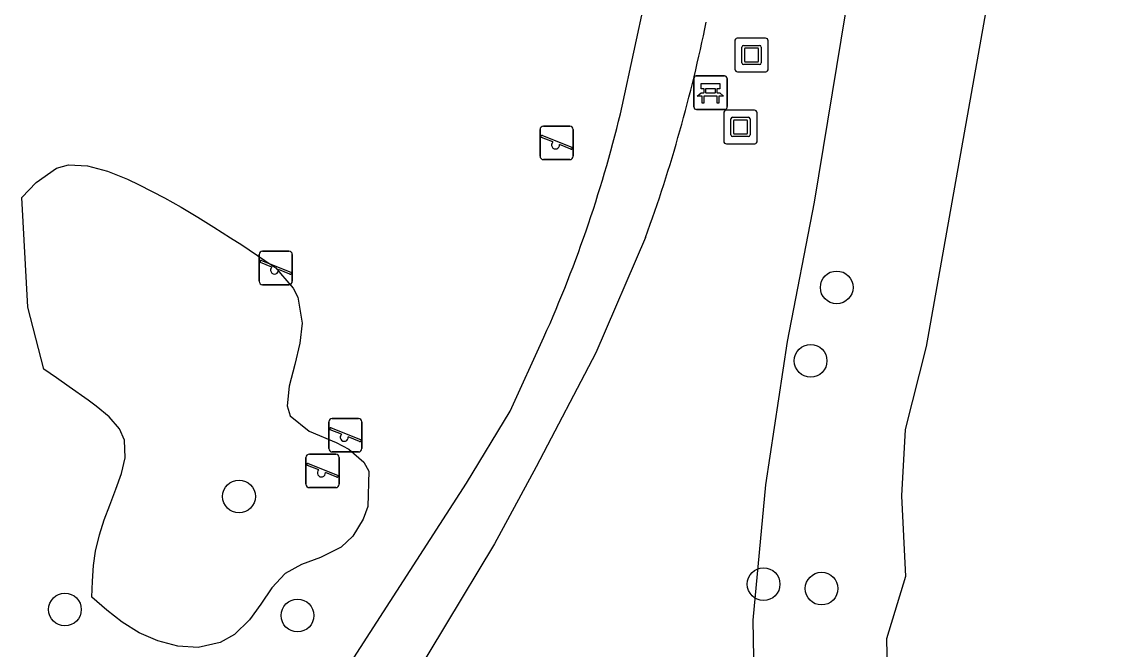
# Model space of a CAD drawing. Extents: x 160203 to 161526, y 379529 to 381797.
# Drawn here: x 161219.3 to 161252.18, y 381486.62 to 381505.38 of the extents above; entities that cross this region are included whole.
import ezdxf

# ---------------------------------------------------------------- set-up
doc = ezdxf.new("R2010")
doc.units = 0
for name, color, linetype in [('IMGEO_Bank', 7, 'Continuous'), ('IMGEO_Boom', 7, 'Continuous'), ('IMGEO_Groenvoorziening', 7, 'Continuous'), ('IMGEO_Kunstobject', 7, 'Continuous'), ('IMGEO_Speelvoorziening', 7, 'Continuous'), ('IMGEO_Terreindeel_zand', 7, 'Continuous'), ('IMGEO_Voetpad_halfverhard', 7, 'Continuous'), ('IMGEO_Waterloop', 7, 'Continuous')]:
    doc.layers.add(name, color=color, linetype=linetype)

msp = doc.modelspace()

# ---------------------------------------------------------------- linework, layer by layer
at = {"layer": 'IMGEO_Bank'}
for p, q in [((161239.457, 381503.77), (161240.298, 381503.77)), ((161240.298, 381503.77), (161239.457, 381503.77)), ((161239.382, 381502.845), (161239.382, 381503.686)), ((161239.382, 381503.686), (161239.382, 381502.845)), ((161240.023, 381503.388), (161239.741, 381503.388)), ((161240.382, 381503.695), (161240.382, 381502.854)), ((161240.382, 381502.854), (161240.382, 381503.695)), ((161240.079, 381503.168), (161239.686, 381503.168)), ((161239.691, 381503.276), (161239.691, 381503.382)), ((161239.735, 381503.382), (161239.735, 381503.276)), ((161239.741, 381503.27), (161240.023, 381503.27)), ((161240.029, 381503.276), (161240.029, 381503.382)), ((161240.073, 381503.382), (161240.073, 381503.276)), ((161240.307, 381502.77), (161239.466, 381502.77)), ((161239.466, 381502.77), (161240.307, 381502.77))]:
    msp.add_line(p, q, dxfattribs=at)
for points in [[(161239.685, 381503.388), (161239.599, 381503.388), (161239.599, 381503.549), (161240.162, 381503.549), (161240.162, 381503.388), (161240.079, 381503.388)], [(161239.629, 381503.168), (161239.487, 381503.168), (161239.599, 381503.27), (161239.685, 381503.27)], [(161239.679, 381503.161), (161239.679, 381502.954), (161239.636, 381502.954), (161239.636, 381503.161)], [(161240.079, 381503.27), (161240.162, 381503.27), (161240.274, 381503.168), (161240.135, 381503.168)], [(161240.129, 381503.161), (161240.129, 381502.954), (161240.085, 381502.954), (161240.085, 381503.161)]]:
    msp.add_lwpolyline(points, dxfattribs=at)
for centre, radius, start, end in [((161239.46, 381503.692), 0.0779, 92.4484, 184.2845), ((161239.46, 381503.692), 0.0779, 92.4484, 184.2845), ((161240.304, 381503.692), 0.0779, 2.4484, 94.2845), ((161240.304, 381503.692), 0.0779, 2.4484, 94.2845), ((161239.684, 381503.381), 0.00671, 2.8957, 87.1043), ((161239.741, 381503.381), 0.00671, 92.8957, 177.1043), ((161240.023, 381503.381), 0.00671, 2.8957, 87.1043), ((161240.08, 381503.381), 0.00671, 92.8957, 177.1043), ((161239.629, 381503.161), 0.00671, 2.8957, 87.1043), ((161239.686, 381503.161), 0.00671, 92.8957, 177.1043), ((161239.684, 381503.277), 0.00671, 272.8957, 357.1043), ((161239.741, 381503.277), 0.00671, 182.8957, 267.1043), ((161240.023, 381503.277), 0.00671, 272.8957, 357.1043), ((161240.08, 381503.277), 0.00671, 182.8957, 267.1043), ((161240.078, 381503.161), 0.00671, 2.8957, 87.1043), ((161240.135, 381503.161), 0.00671, 92.8957, 177.1043), ((161239.46, 381502.848), 0.0779, 182.4484, 274.2845), ((161239.46, 381502.848), 0.0779, 182.4484, 274.2845), ((161240.304, 381502.848), 0.0779, 272.4484, 4.2845), ((161240.304, 381502.848), 0.0779, 272.4484, 4.2845)]:
    msp.add_arc(centre, radius, start, end, dxfattribs=at)
at = {"layer": 'IMGEO_Boom'}
for centre in [(161243.655, 381497.455), (161242.876, 381495.262), (161225.789, 381491.21), (161241.47, 381488.592), (161243.203, 381488.458), (161220.586, 381487.832), (161227.539, 381487.652)]:
    msp.add_circle(centre, 0.489, dxfattribs=at)
at = {"layer": 'IMGEO_Groenvoorziening'}
msp.add_lwpolyline([(161251.542, 381449.834), (161250.332, 381452.25), (161248.694, 381454.902), (161246.993, 381458.38), (161244.393, 381465.694), (161243.49, 381468.776), (161242.716, 381472.152), (161241.669, 381477.972), (161241.479, 381480.337), (161241.215, 381484.157), (161241.154, 381487.512), (161241.535, 381491.561), (161242.183, 381495.839), (161242.989, 381500), (161246.33, 381520.277), (161246.842, 381523.523), (161247.568, 381527.981)], dxfattribs=at)
at = {"layer": 'IMGEO_Kunstobject'}
for p, q in [((161240.609, 381504.813), (161240.609, 381503.972)), ((161240.609, 381504.813), (161240.609, 381503.972)), ((161241.525, 381504.897), (161240.684, 381504.897)), ((161241.525, 381504.897), (161240.684, 381504.897)), ((161241.609, 381503.981), (161241.609, 381504.822)), ((161241.609, 381503.981), (161241.609, 381504.822)), ((161240.823, 381504.161), (161240.823, 381504.635)), ((161240.873, 381504.685), (161241.347, 381504.685)), ((161240.903, 381504.585), (161240.903, 381504.211)), ((161241.297, 381504.605), (161240.923, 381504.605)), ((161241.317, 381504.211), (161241.317, 381504.585)), ((161241.397, 381504.635), (161241.397, 381504.161)), ((161241.347, 381504.111), (161240.873, 381504.111)), ((161240.923, 381504.191), (161241.297, 381504.191)), ((161240.693, 381503.897), (161241.534, 381503.897)), ((161240.693, 381503.897), (161241.534, 381503.897)), ((161241.194, 381502.747), (161240.353, 381502.747)), ((161241.194, 381502.747), (161240.353, 381502.747)), ((161240.278, 381502.663), (161240.278, 381501.822)), ((161240.278, 381502.663), (161240.278, 381501.822)), ((161240.492, 381502.011), (161240.492, 381502.485)), ((161240.542, 381502.535), (161241.016, 381502.535)), ((161240.572, 381502.435), (161240.572, 381502.061)), ((161240.966, 381502.455), (161240.592, 381502.455)), ((161240.986, 381502.061), (161240.986, 381502.435)), ((161241.066, 381502.485), (161241.066, 381502.011)), ((161241.278, 381501.831), (161241.278, 381502.672)), ((161241.278, 381501.831), (161241.278, 381502.672)), ((161240.362, 381501.747), (161241.203, 381501.747)), ((161240.362, 381501.747), (161241.203, 381501.747)), ((161241.016, 381501.961), (161240.542, 381501.961)), ((161240.592, 381502.041), (161240.966, 381502.041))]:
    msp.add_line(p, q, dxfattribs=at)
for centre, radius, start, end in [((161240.687, 381504.819), 0.0779, 92.4484, 184.2845), ((161240.687, 381504.819), 0.0779, 92.4484, 184.2845), ((161241.531, 381504.819), 0.0779, 2.4484, 94.2845), ((161241.531, 381504.819), 0.0779, 2.4484, 94.2845), ((161240.873, 381504.635), 0.05, 90, 180), ((161240.923, 381504.585), 0.02, 90, 180), ((161241.297, 381504.585), 0.02, 360, 90), ((161241.347, 381504.635), 0.05, 360, 90), ((161240.873, 381504.161), 0.05, 180, 270), ((161240.923, 381504.211), 0.02, 180, 270), ((161241.297, 381504.211), 0.02, 270, 0), ((161241.347, 381504.161), 0.05, 270, 0), ((161240.687, 381503.975), 0.0779, 182.4484, 274.2845), ((161240.687, 381503.975), 0.0779, 182.4484, 274.2845), ((161241.531, 381503.975), 0.0779, 272.4484, 4.2845), ((161241.531, 381503.975), 0.0779, 272.4484, 4.2845), ((161240.356, 381502.669), 0.0779, 92.4484, 184.2845), ((161240.356, 381502.669), 0.0779, 92.4484, 184.2845), ((161241.2, 381502.669), 0.0779, 2.4484, 94.2845), ((161241.2, 381502.669), 0.0779, 2.4484, 94.2845), ((161240.542, 381502.485), 0.05, 90, 180), ((161240.592, 381502.435), 0.02, 90, 180), ((161240.966, 381502.435), 0.02, 360, 90), ((161241.016, 381502.485), 0.05, 360, 90), ((161240.356, 381501.825), 0.0779, 182.4484, 274.2845), ((161240.356, 381501.825), 0.0779, 182.4484, 274.2845), ((161240.542, 381502.011), 0.05, 180, 270), ((161240.592, 381502.061), 0.02, 180, 270), ((161240.966, 381502.061), 0.02, 270, 0), ((161241.016, 381502.011), 0.05, 270, 0), ((161241.2, 381501.825), 0.0779, 272.4484, 4.2845), ((161241.2, 381501.825), 0.0779, 272.4484, 4.2845)]:
    msp.add_arc(centre, radius, start, end, dxfattribs=at)
at = {"layer": 'IMGEO_Speelvoorziening'}
for p, q in [((161234.788, 381501.371), (161234.788, 381502.171)), ((161234.788, 381502.171), (161234.788, 381501.371)), ((161234.888, 381502.271), (161235.678, 381502.271)), ((161235.678, 381502.271), (161234.888, 381502.271)), ((161235.778, 381502.171), (161235.778, 381501.371)), ((161235.778, 381501.371), (161235.778, 381502.171)), ((161235.171, 381501.799), (161234.832, 381501.936)), ((161234.857, 381501.996), (161235.733, 381501.643)), ((161235.709, 381501.583), (161235.369, 381501.72)), ((161235.678, 381501.271), (161234.888, 381501.271)), ((161234.888, 381501.271), (161235.678, 381501.271)), ((161226.491, 381498.536), (161227.281, 381498.536)), ((161227.281, 381498.536), (161226.491, 381498.536)), ((161226.391, 381497.636), (161226.391, 381498.436)), ((161226.391, 381498.436), (161226.391, 381497.636)), ((161226.774, 381498.064), (161226.435, 381498.201)), ((161226.46, 381498.261), (161227.336, 381497.908)), ((161227.381, 381498.436), (161227.381, 381497.636)), ((161227.381, 381497.636), (161227.381, 381498.436)), ((161227.312, 381497.848), (161226.972, 381497.985)), ((161227.281, 381497.536), (161226.491, 381497.536)), ((161226.491, 381497.536), (161227.281, 381497.536)), ((161228.573, 381493.539), (161229.363, 381493.539)), ((161229.363, 381493.539), (161228.573, 381493.539)), ((161228.473, 381492.639), (161228.473, 381493.439)), ((161228.473, 381493.439), (161228.473, 381492.639)), ((161228.856, 381493.067), (161228.517, 381493.204)), ((161228.542, 381493.264), (161229.418, 381492.911)), ((161229.463, 381493.439), (161229.463, 381492.639)), ((161229.463, 381492.639), (161229.463, 381493.439)), ((161229.394, 381492.851), (161229.054, 381492.988)), ((161229.363, 381492.539), (161228.573, 381492.539)), ((161228.573, 381492.539), (161229.363, 381492.539)), ((161227.791, 381491.574), (161227.791, 381492.374)), ((161227.791, 381492.374), (161227.791, 381491.574)), ((161227.891, 381492.474), (161228.681, 381492.474)), ((161228.681, 381492.474), (161227.891, 381492.474)), ((161228.781, 381492.374), (161228.781, 381491.574)), ((161228.781, 381491.574), (161228.781, 381492.374)), ((161228.174, 381492.002), (161227.835, 381492.139)), ((161227.86, 381492.199), (161228.736, 381491.846)), ((161228.712, 381491.786), (161228.372, 381491.923)), ((161228.681, 381491.474), (161227.891, 381491.474)), ((161227.891, 381491.474), (161228.681, 381491.474))]:
    msp.add_line(p, q, dxfattribs=at)
for centre, radius, start, end in [((161234.888, 381502.171), 0.1, 90, 180), ((161234.888, 381502.171), 0.1, 90, 180), ((161235.678, 381502.171), 0.1, 0, 90), ((161235.678, 381502.171), 0.1, 360, 90), ((161234.845, 381501.966), 0.0327, 68.078, 248.078), ((161235.25, 381501.709), 0.12, 130.9928, 5.1632), ((161235.721, 381501.613), 0.0327, 248.078, 68.078), ((161234.888, 381501.371), 0.1, 180, 270), ((161234.888, 381501.371), 0.1, 180, 270), ((161235.678, 381501.371), 0.1, 270, 0), ((161235.678, 381501.371), 0.1, 270, 0), ((161226.491, 381498.436), 0.1, 90, 180), ((161226.491, 381498.436), 0.1, 90, 180), ((161227.281, 381498.436), 0.1, 0, 90), ((161227.281, 381498.436), 0.1, 360, 90), ((161226.448, 381498.231), 0.0327, 68.078, 248.078), ((161226.853, 381497.974), 0.12, 130.9928, 5.1632), ((161227.324, 381497.878), 0.0327, 248.078, 68.078), ((161226.491, 381497.636), 0.1, 180, 270), ((161226.491, 381497.636), 0.1, 180, 270), ((161227.281, 381497.636), 0.1, 270, 0), ((161227.281, 381497.636), 0.1, 270, 0), ((161228.573, 381493.439), 0.1, 90, 180), ((161228.573, 381493.439), 0.1, 90, 180), ((161229.363, 381493.439), 0.1, 0, 90), ((161229.363, 381493.439), 0.1, 360, 90), ((161228.53, 381493.234), 0.0327, 68.078, 248.078), ((161228.935, 381492.977), 0.12, 130.9928, 5.1632), ((161229.406, 381492.881), 0.0327, 248.078, 68.078), ((161228.573, 381492.639), 0.1, 180, 270), ((161228.573, 381492.639), 0.1, 180, 270), ((161229.363, 381492.639), 0.1, 270, 0), ((161229.363, 381492.639), 0.1, 270, 0), ((161227.891, 381492.374), 0.1, 90, 180), ((161227.891, 381492.374), 0.1, 90, 180), ((161228.681, 381492.374), 0.1, 0, 90), ((161228.681, 381492.374), 0.1, 360, 90), ((161227.848, 381492.169), 0.0327, 68.078, 248.078), ((161228.253, 381491.912), 0.12, 130.9928, 5.1632), ((161227.891, 381491.574), 0.1, 180, 270), ((161227.891, 381491.574), 0.1, 180, 270), ((161228.681, 381491.574), 0.1, 270, 0), ((161228.681, 381491.574), 0.1, 270, 0), ((161228.724, 381491.816), 0.0327, 248.078, 68.078)]:
    msp.add_arc(centre, radius, start, end, dxfattribs=at)
at = {"layer": 'IMGEO_Terreindeel_zand'}
msp.add_lwpolyline([(161223.557, 381500.131), (161224.063, 381499.847), (161224.554, 381499.555), (161225.04, 381499.254), (161225.534, 381498.939), (161225.87, 381498.723), (161226.563, 381498.256), (161226.886, 381498.036), (161227.034, 381497.869), (161227.404, 381497.434), (161227.549, 381497.163), (161227.678, 381496.386), (161227.61, 381495.785), (161227.461, 381495.147), (161227.293, 381494.503), (161227.233, 381493.916), (161227.314, 381493.616), (161227.889, 381493.163), (161228.698, 381492.821), (161229.074, 381492.62), (161229.521, 381492.23), (161229.671, 381491.967), (161229.641, 381490.907), (161229.502, 381490.532), (161229.19, 381490.024), (161228.846, 381489.7), (161228.221, 381489.389), (161227.66, 381489.176), (161227.167, 381488.906), (161226.768, 381488.484), (161226.438, 381487.989), (161226.106, 381487.522), (161225.652, 381487.088), (161225.223, 381486.845), (161224.566, 381486.703), (161223.964, 381486.739), (161223.366, 381486.894), (161222.807, 381487.139), (161222.296, 381487.457), (161221.834, 381487.817), (161221.394, 381488.199), (161221.41, 381488.678), (161221.443, 381489.152), (161221.501, 381489.577), (161221.617, 381490.064), (161221.76, 381490.507), (161221.926, 381490.954), (161222.111, 381491.429), (161222.277, 381491.891), (161222.39, 381492.368), (161222.369, 381492.888), (161222.214, 381493.226), (161221.904, 381493.587), (161221.517, 381493.912), (161221.28, 381494.088), (161220.716, 381494.488), (161220.33, 381494.754), (161219.95, 381495.013), (161219.479, 381496.868), (161219.302, 381500.136), (161219.725, 381500.589), (161220.333, 381501.019), (161220.694, 381501.111), (161221.262, 381501.09), (161221.857, 381500.931), (161222.453, 381500.687), (161222.807, 381500.519), (161223.557, 381500.131)], dxfattribs=at)
at = {"layer": 'IMGEO_Voetpad_halfverhard'}
for points in [[(161237.241, 381502.865), (161237.939, 381506.107)], [(161237.943, 381498.945), (161236.454, 381495.503), (161234.671, 381492.091), (161233.43, 381489.795), (161230.495, 381484.939)], [(161228.619, 381485.465), (161232.589, 381491.606), (161233.892, 381493.762), (161234.9, 381495.964)]]:
    msp.add_lwpolyline(points, dxfattribs=at)
for centre, radius, start, end in [((161194.844, 381514.572), 45.844, 340.0705, 348.4365), ((161200.376, 381511.523), 37.868, 335.7403, 346.7832)]:
    msp.add_arc(centre, radius, start, end, dxfattribs=at)
at = {"layer": 'IMGEO_Waterloop'}
msp.add_lwpolyline([(161252.539, 381530.425), (161252.368, 381529.663), (161250.972, 381521.806), (161250.64, 381519.933), (161247.099, 381500), (161246.333, 381495.686), (161245.704, 381493.213), (161245.597, 381491.231), (161245.711, 381488.819), (161245.14, 381486.953), (161245.28, 381480.454), (161248.009, 381469.969), (161249.672, 381462.531), (161250.675, 381459.878), (161256.133, 381450.459)], dxfattribs=at)

doc.saveas('drawing.dxf')
